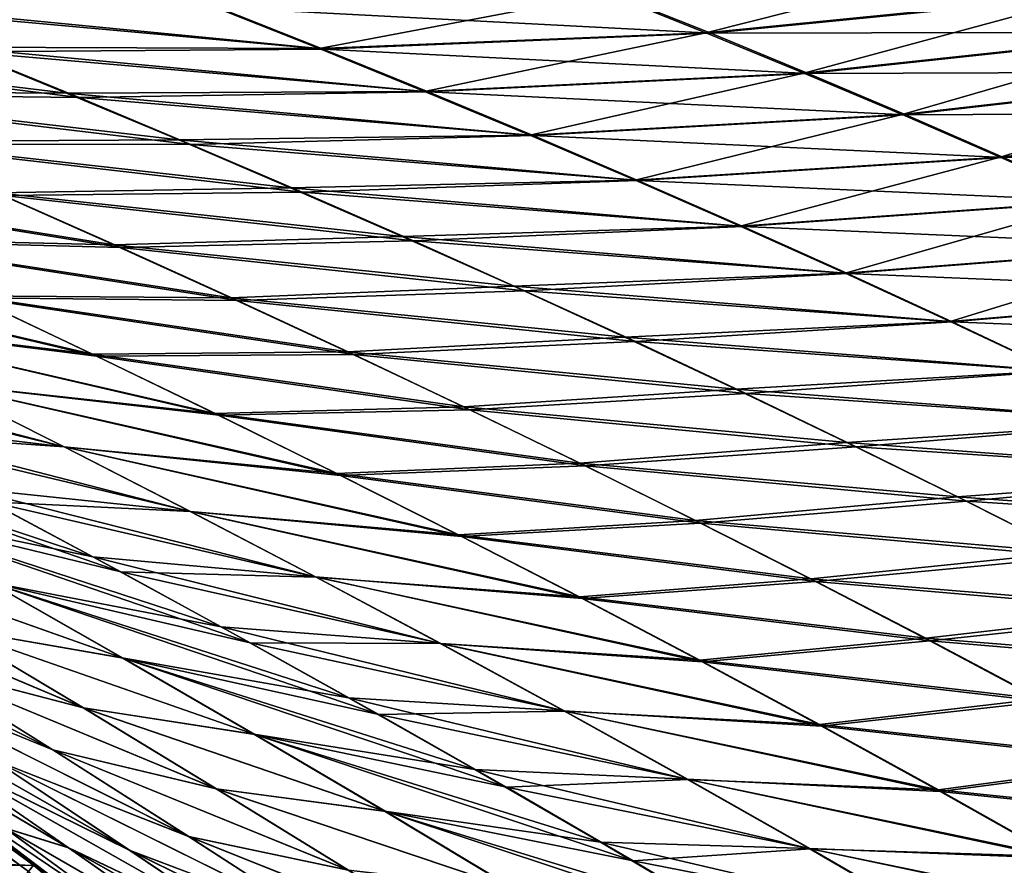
# Model space of a CAD drawing. Header units: metres. Extents: x -24 to 72, y -247 to 22.
# Tile 496 of 573: x 13.83 to 15.72, y 17.73 to 19.36. Entities that reach past the tile are written whole.
import ezdxf

# ---------------------------------------------------------------- set-up
doc = ezdxf.new("R2010")
doc.units = ezdxf.units.M
doc.layers.add('solid_509589_MEDIA_SW0001', color=7, linetype='CONTINUOUS')

msp = doc.modelspace()

# ---------------------------------------------------------------- linework, layer by layer
at = {"layer": 'solid_509589_MEDIA_SW0001'}
for points in [[(15.730906, 19.481535, 92.666245), (14.960567, 19.410124, 93.225319), (15.149321, 19.334532, 93.376801)], [(15.904928, 19.409937, 92.828079), (15.730906, 19.481535, 92.666245), (15.149321, 19.334532, 93.376801)], [(14.960567, 19.410124, 93.225319), (14.199984, 19.384706, 93.801476), (14.403296, 19.304108, 93.942696)], [(14.97051, 19.40884, 75.770226), (15.158509, 19.333456, 75.619385), (14.208569, 19.383299, 75.192909)], [(15.149321, 19.334532, 93.376801), (14.960567, 19.410124, 93.225319), (14.403296, 19.304108, 93.942696)], [(15.915434, 19.409054, 76.169151), (15.158509, 19.333456, 75.619385), (14.97051, 19.40884, 75.770226)], [(15.904928, 19.409937, 92.828079), (15.149321, 19.334532, 93.376801), (15.338345, 19.256844, 93.529793)], [(15.915434, 19.409054, 76.169151), (16.089123, 19.335384, 76.006287), (15.158509, 19.333456, 75.619385)], [(16.079563, 19.336082, 92.991493), (15.904928, 19.409937, 92.828079), (15.338345, 19.256844, 93.529793)], [(13.481963, 19.393242, 94.411537), (14.403296, 19.304108, 93.942696), (14.199984, 19.384706, 93.801476)], [(13.481963, 19.393242, 94.411537), (13.699238, 19.306534, 94.542618), (14.403296, 19.304108, 93.942696)], [(14.411196, 19.302916, 75.052391), (13.724343, 19.297834, 74.440193), (13.507936, 19.38439, 74.570503)], [(14.208569, 19.383299, 75.192909), (14.411196, 19.302916, 75.052391), (13.507936, 19.38439, 74.570503)], [(15.158509, 19.333456, 75.619385), (14.411196, 19.302916, 75.052391), (14.208569, 19.383299, 75.192909)], [(15.149321, 19.334532, 93.376801), (14.403296, 19.304108, 93.942696), (14.60654, 19.221592, 94.085381)], [(15.158509, 19.333456, 75.619385), (15.34668, 19.255968, 75.467003), (14.411196, 19.302916, 75.052391)], [(15.338345, 19.256844, 93.529793), (15.149321, 19.334532, 93.376801), (14.60654, 19.221592, 94.085381)], [(16.089123, 19.335384, 76.006287), (15.34668, 19.255968, 75.467003), (15.158509, 19.333456, 75.619385)], [(16.079563, 19.336082, 92.991493), (15.338345, 19.256844, 93.529793), (15.527575, 19.177023, 93.684288)], [(16.089123, 19.335384, 76.006287), (16.263306, 19.259377, 75.841805), (15.34668, 19.255968, 75.467003)], [(16.254745, 19.25993, 93.15641), (16.079563, 19.336082, 92.991493), (15.527575, 19.177023, 93.684288)], [(13.096931, 19.317389, 95.198441), (13.916101, 19.218098, 94.675117), (13.699238, 19.306534, 94.542618)], [(13.096931, 19.317389, 95.198441), (13.325826, 19.221954, 95.32093), (13.916101, 19.218098, 94.675117)], [(13.940288, 19.209534, 74.308464), (13.340803, 19.216635, 73.667572), (13.112634, 19.311914, 73.78923)], [(13.724343, 19.297834, 74.440193), (13.940288, 19.209534, 74.308464), (13.112634, 19.311914, 73.78923)], [(13.699238, 19.306534, 94.542618), (14.60654, 19.221592, 94.085381), (14.403296, 19.304108, 93.942696)], [(13.699238, 19.306534, 94.542618), (13.916101, 19.218098, 94.675117), (14.60654, 19.221592, 94.085381)], [(14.411196, 19.302916, 75.052391), (14.613676, 19.220608, 74.910393), (13.724343, 19.297834, 74.440193)], [(14.613676, 19.220608, 74.910393), (13.940288, 19.209534, 74.308464), (13.724343, 19.297834, 74.440193)], [(15.34668, 19.255968, 75.467003), (14.613676, 19.220608, 74.910393), (14.411196, 19.302916, 75.052391)], [(15.338345, 19.256844, 93.529793), (14.60654, 19.221592, 94.085381), (14.809649, 19.137119, 94.22953)], [(15.34668, 19.255968, 75.467003), (15.535022, 19.176308, 75.313049), (14.613676, 19.220608, 74.910393)], [(15.527575, 19.177023, 93.684288), (15.338345, 19.256844, 93.529793), (14.809649, 19.137119, 94.22953)], [(16.263306, 19.259377, 75.841805), (15.535022, 19.176308, 75.313049), (15.34668, 19.255968, 75.467003)], [(16.254745, 19.25993, 93.15641), (15.527575, 19.177023, 93.684288), (15.716955, 19.095024, 93.840248)], [(16.263306, 19.259377, 75.841805), (16.437992, 19.180958, 75.675705), (15.535022, 19.176308, 75.313049)], [(16.430426, 19.181437, 93.3228), (16.254745, 19.25993, 93.15641), (15.716955, 19.095024, 93.840248)], [(13.325826, 19.221954, 95.32093), (14.132483, 19.127893, 94.809044), (13.916101, 19.218098, 94.675117)], [(13.325826, 19.221954, 95.32093), (13.553882, 19.124949, 95.444817), (14.132483, 19.127893, 94.809044)], [(13.916101, 19.218098, 94.675117), (14.809649, 19.137119, 94.22953), (14.60654, 19.221592, 94.085381)], [(13.916101, 19.218098, 94.675117), (14.132483, 19.127893, 94.809044), (14.809649, 19.137119, 94.22953)], [(14.613676, 19.220608, 74.910393), (14.816009, 19.136303, 74.766876), (13.940288, 19.209534, 74.308464)], [(15.535022, 19.176308, 75.313049), (14.816009, 19.136303, 74.766876), (14.613676, 19.220608, 74.910393)], [(14.155771, 19.119415, 74.175247), (13.568209, 19.11972, 73.544464), (13.340803, 19.216635, 73.667572)], [(13.940288, 19.209534, 74.308464), (14.155771, 19.119415, 74.175247), (13.340803, 19.216635, 73.667572)], [(14.816009, 19.136303, 74.766876), (14.155771, 19.119415, 74.175247), (13.940288, 19.209534, 74.308464)], [(16.437992, 19.180958, 75.675705), (15.723546, 19.094398, 75.157486), (15.535022, 19.176308, 75.313049)], [(16.430426, 19.181437, 93.3228), (15.716955, 19.095024, 93.840248), (15.906506, 19.010763, 93.997711)], [(16.437992, 19.180958, 75.675705), (16.613194, 19.100058, 75.50798), (15.723546, 19.094398, 75.157486)], [(15.527575, 19.177023, 93.684288), (14.809649, 19.137119, 94.22953), (15.012564, 19.050642, 94.375153)], [(15.535022, 19.176308, 75.313049), (15.723546, 19.094398, 75.157486), (14.816009, 19.136303, 74.766876)], [(15.716955, 19.095024, 93.840248), (15.527575, 19.177023, 93.684288), (15.012564, 19.050642, 94.375153)], [(13.553882, 19.124949, 95.444817), (14.34833, 19.03587, 94.944427), (14.132483, 19.127893, 94.809044)], [(13.553882, 19.124949, 95.444817), (13.781087, 19.026302, 95.570183), (14.34833, 19.03587, 94.944427)], [(14.132483, 19.127893, 94.809044), (15.012564, 19.050642, 94.375153), (14.809649, 19.137119, 94.22953)], [(14.132483, 19.127893, 94.809044), (14.34833, 19.03587, 94.944427), (15.012564, 19.050642, 94.375153)], [(14.816009, 19.136303, 74.766876), (15.018202, 19.049925, 74.62178), (14.155771, 19.119415, 74.175247)], [(15.723546, 19.094398, 75.157486), (15.018202, 19.049925, 74.62178), (14.816009, 19.136303, 74.766876)], [(14.3708, 19.027407, 74.040497), (13.794856, 19.021097, 73.41983), (13.568209, 19.11972, 73.544464)], [(14.155771, 19.119415, 74.175247), (14.3708, 19.027407, 74.040497), (13.568209, 19.11972, 73.544464)], [(15.018202, 19.049925, 74.62178), (14.3708, 19.027407, 74.040497), (14.155771, 19.119415, 74.175247)], [(15.716955, 19.095024, 93.840248), (15.012564, 19.050642, 94.375153), (15.215307, 18.962078, 94.522278)], [(15.723546, 19.094398, 75.157486), (15.912262, 19.01017, 75.000313), (15.018202, 19.049925, 74.62178)], [(15.906506, 19.010763, 93.997711), (15.716955, 19.095024, 93.840248), (15.215307, 18.962078, 94.522278)], [(16.613194, 19.100058, 75.50798), (15.912262, 19.01017, 75.000313), (15.723546, 19.094398, 75.157486)], [(14.34833, 19.03587, 94.944427), (15.215307, 18.962078, 94.522278), (15.012564, 19.050642, 94.375153)], [(15.018202, 19.049925, 74.62178), (15.220264, 18.961401, 74.475075), (14.3708, 19.027407, 74.040497)], [(15.912262, 19.01017, 75.000313), (15.220264, 18.961401, 74.475075), (15.018202, 19.049925, 74.62178)], [(13.251081, 19.046616, 96.20475), (14.007497, 18.925917, 95.697098), (13.781087, 19.026302, 95.570183)], [(13.251081, 19.046616, 96.20475), (13.490375, 18.937881, 96.323318), (14.007497, 18.925917, 95.697098)], [(14.020753, 18.920692, 73.29361), (13.499387, 18.934185, 72.669609), (13.260414, 19.042944, 72.787323)], [(13.794856, 19.021097, 73.41983), (14.020753, 18.920692, 73.29361), (13.260414, 19.042944, 72.787323)], [(13.781087, 19.026302, 95.570183), (14.563676, 18.941938, 95.081337), (14.34833, 19.03587, 94.944427)], [(14.34833, 19.03587, 94.944427), (14.563676, 18.941938, 95.081337), (15.215307, 18.962078, 94.522278)], [(13.781087, 19.026302, 95.570183), (14.007497, 18.925917, 95.697098), (14.563676, 18.941938, 95.081337)], [(14.3708, 19.027407, 74.040497), (14.585383, 18.933434, 73.904144), (13.794856, 19.021097, 73.41983)], [(14.585383, 18.933434, 73.904144), (14.020753, 18.920692, 73.29361), (13.794856, 19.021097, 73.41983)], [(15.220264, 18.961401, 74.475075), (14.585383, 18.933434, 73.904144), (14.3708, 19.027407, 74.040497)], [(15.906506, 19.010763, 93.997711), (15.215307, 18.962078, 94.522278), (15.417934, 18.871326, 94.670998)], [(15.912262, 19.01017, 75.000313), (16.101181, 18.923544, 74.841492), (15.220264, 18.961401, 74.475075)], [(16.096279, 18.924141, 94.156746), (15.906506, 19.010763, 93.997711), (15.417934, 18.871326, 94.670998)], [(14.563676, 18.941938, 95.081337), (15.417934, 18.871326, 94.670998), (15.215307, 18.962078, 94.522278)], [(15.220264, 18.961401, 74.475075), (15.422206, 18.870657, 74.326729), (14.585383, 18.933434, 73.904144)], [(16.101181, 18.923544, 74.841492), (15.422206, 18.870657, 74.326729), (15.220264, 18.961401, 74.475075)], [(13.490375, 18.937881, 96.323318), (14.233172, 18.82369, 95.825645), (14.007497, 18.925917, 95.697098)], [(13.490375, 18.937881, 96.323318), (13.72864, 18.827442, 96.443596), (14.233172, 18.82369, 95.825645)], [(14.245903, 18.818432, 73.165726), (13.737293, 18.823723, 72.550179), (13.499387, 18.934185, 72.669609)], [(14.020753, 18.920692, 73.29361), (14.245903, 18.818432, 73.165726), (13.499387, 18.934185, 72.669609)], [(14.007497, 18.925917, 95.697098), (14.77858, 18.845997, 95.219849), (14.563676, 18.941938, 95.081337)], [(14.585383, 18.933434, 73.904144), (14.799527, 18.83742, 73.766144), (14.020753, 18.920692, 73.29361)], [(14.563676, 18.941938, 95.081337), (14.77858, 18.845997, 95.219849), (15.417934, 18.871326, 94.670998)], [(15.422206, 18.870657, 74.326729), (14.799527, 18.83742, 73.766144), (14.585383, 18.933434, 73.904144)], [(14.007497, 18.925917, 95.697098), (14.233172, 18.82369, 95.825645), (14.77858, 18.845997, 95.219849)], [(14.799527, 18.83742, 73.766144), (14.245903, 18.818432, 73.165726), (14.020753, 18.920692, 73.29361)], [(16.096279, 18.924141, 94.156746), (15.417934, 18.871326, 94.670998), (15.620504, 18.778286, 94.821358)], [(16.101181, 18.923544, 74.841492), (16.290314, 18.834454, 74.68103), (15.422206, 18.870657, 74.326729)], [(16.286333, 18.835064, 94.31739), (16.096279, 18.924141, 94.156746), (15.620504, 18.778286, 94.821358)], [(13.173, 18.900063, 97.027756), (13.965948, 18.715193, 96.565674), (13.72864, 18.827442, 96.443596)], [(13.173, 18.900063, 97.027756), (13.420547, 18.780493, 97.140274), (13.965948, 18.715193, 96.565674)], [(13.974131, 18.711504, 72.428993), (13.420954, 18.78043, 71.858246), (13.173634, 18.899961, 71.969673)], [(13.737293, 18.823723, 72.550179), (13.974131, 18.711504, 72.428993), (13.173634, 18.899961, 71.969673)], [(14.77858, 18.845997, 95.219849), (15.620504, 18.778286, 94.821358), (15.417934, 18.871326, 94.670998)], [(15.422206, 18.870657, 74.326729), (15.624034, 18.777618, 74.176704), (14.799527, 18.83742, 73.766144)], [(16.290314, 18.834454, 74.68103), (15.624034, 18.777618, 74.176704), (15.422206, 18.870657, 74.326729)], [(14.233172, 18.82369, 95.825645), (14.993103, 18.747944, 95.360039), (14.77858, 18.845997, 95.219849)], [(14.77858, 18.845997, 95.219849), (14.993103, 18.747944, 95.360039), (15.620504, 18.778286, 94.821358)], [(13.72864, 18.827442, 96.443596), (14.45818, 18.719519, 95.955917), (14.233172, 18.82369, 95.825645)], [(13.72864, 18.827442, 96.443596), (13.965948, 18.715193, 96.565674), (14.45818, 18.719519, 95.955917)], [(14.47031, 18.714249, 73.036133), (13.974131, 18.711504, 72.428993), (13.737293, 18.823723, 72.550179)], [(14.245903, 18.818432, 73.165726), (14.47031, 18.714249, 73.036133), (13.737293, 18.823723, 72.550179)], [(14.233172, 18.82369, 95.825645), (14.45818, 18.719519, 95.955917), (14.993103, 18.747944, 95.360039)], [(14.799527, 18.83742, 73.766144), (15.013237, 18.739294, 73.62645), (14.245903, 18.818432, 73.165726)], [(15.624034, 18.777618, 74.176704), (15.013237, 18.739294, 73.62645), (14.799527, 18.83742, 73.766144)], [(16.286333, 18.835064, 94.31739), (15.620504, 18.778286, 94.821358), (15.823081, 18.682858, 94.973427)], [(16.290314, 18.834454, 74.68103), (16.479675, 18.742842, 74.518944), (15.624034, 18.777618, 74.176704)], [(15.013237, 18.739294, 73.62645), (14.47031, 18.714249, 73.036133), (14.245903, 18.818432, 73.165726)], [(13.420547, 18.780493, 97.140274), (14.202326, 18.601063, 96.689583), (13.965948, 18.715193, 96.565674)], [(13.420547, 18.780493, 97.140274), (13.666848, 18.659266, 97.254639), (14.202326, 18.601063, 96.689583)], [(14.209895, 18.597469, 72.306), (13.666888, 18.659306, 71.744965), (13.420954, 18.78043, 71.858246)], [(13.974131, 18.711504, 72.428993), (14.209895, 18.597469, 72.306), (13.420954, 18.78043, 71.858246)], [(14.993103, 18.747944, 95.360039), (15.823081, 18.682858, 94.973427), (15.620504, 18.778286, 94.821358)], [(15.624034, 18.777618, 74.176704), (15.825761, 18.682226, 74.025009), (15.013237, 18.739294, 73.62645)], [(16.479675, 18.742842, 74.518944), (15.825761, 18.682226, 74.025009), (15.624034, 18.777618, 74.176704)], [(14.45818, 18.719519, 95.955917), (15.207314, 18.647676, 95.501976), (14.993103, 18.747944, 95.360039)], [(14.993103, 18.747944, 95.360039), (15.207314, 18.647676, 95.501976), (15.823081, 18.682858, 94.973427)], [(15.013237, 18.739294, 73.62645), (15.226522, 18.639, 73.485062), (14.47031, 18.714249, 73.036133)], [(15.825761, 18.682226, 74.025009), (15.226522, 18.639, 73.485062), (15.013237, 18.739294, 73.62645)], [(13.91142, 18.536533, 71.629776), (13.466644, 18.589518, 71.041977), (13.214028, 18.71982, 71.147987)], [(13.666888, 18.659306, 71.744965), (13.91142, 18.536533, 71.629776), (13.214028, 18.71982, 71.147987)], [(13.965948, 18.715193, 96.565674), (14.682582, 18.613312, 96.087967), (14.45818, 18.719519, 95.955917)], [(13.965948, 18.715193, 96.565674), (14.202326, 18.601063, 96.689583), (14.682582, 18.613312, 96.087967)], [(14.47031, 18.714249, 73.036133), (14.693976, 18.608093, 72.904823), (13.974131, 18.711504, 72.428993)], [(14.693976, 18.608093, 72.904823), (14.209895, 18.597469, 72.306), (13.974131, 18.711504, 72.428993)], [(14.45818, 18.719519, 95.955917), (14.682582, 18.613312, 96.087967), (15.207314, 18.647676, 95.501976)], [(15.226522, 18.639, 73.485062), (14.693976, 18.608093, 72.904823), (14.47031, 18.714249, 73.036133)], [(13.260484, 18.69602, 97.871513), (13.911845, 18.536358, 97.370834), (13.666848, 18.659266, 97.254639)], [(13.260484, 18.69602, 97.871513), (13.515639, 18.564043, 97.980003), (13.911845, 18.536358, 97.370834)], [(15.207314, 18.647676, 95.501976), (16.025694, 18.584963, 95.12722), (15.823081, 18.682858, 94.973427)], [(15.825761, 18.682226, 74.025009), (16.027397, 18.584435, 73.871689), (15.226522, 18.639, 73.485062)], [(-13.852796, 17.72991), (-12.581787, 18.653372), (13.852796, 17.72991)], [(-12.581787, 18.653372), (12.581787, 18.653372), (13.852796, 17.72991)], [(13.843112, 17.718374, 130.963501), (12.581841, 18.653345, 130.73114), (12.57342, 18.640862, 130.963501)], [(13.753891, 17.806753, 66.028381), (13.852796, 17.72991), (12.581787, 18.653372)], [(12.697351, 18.574911, 101.803123), (12.581841, 18.653345, 130.73114), (13.852384, 17.730242, 130.73114)], [(13.843112, 17.718374, 130.963501), (13.852384, 17.730242, 130.73114), (12.581841, 18.653345, 130.73114)], [(13.666848, 18.659266, 97.254639), (14.437719, 18.485027, 96.815292), (14.202326, 18.601063, 96.689583)], [(13.666848, 18.659266, 97.254639), (13.911845, 18.536358, 97.370834), (14.437719, 18.485027, 96.815292)], [(14.444576, 18.481567, 72.181183), (13.91142, 18.536533, 71.629776), (13.666888, 18.659306, 71.744965)], [(14.209895, 18.597469, 72.306), (14.444576, 18.481567, 72.181183), (13.666888, 18.659306, 71.744965)], [(13.843112, 17.718374, 130.963501), (12.57342, 18.640862, 130.963501), (13.815415, 17.682926, 131.192184)], [(14.682582, 18.613312, 96.087967), (15.421232, 18.545128, 95.645668), (15.207314, 18.647676, 95.501976)], [(15.226522, 18.639, 73.485062), (15.439385, 18.536486, 73.341988), (14.693976, 18.608093, 72.904823)], [(15.207314, 18.647676, 95.501976), (15.421232, 18.545128, 95.645668), (16.025694, 18.584963, 95.12722)], [(16.027397, 18.584435, 73.871689), (15.439385, 18.536486, 73.341988), (15.226522, 18.639, 73.485062)], [(14.202326, 18.601063, 96.689583), (14.906357, 18.505026, 96.221771), (14.682582, 18.613312, 96.087967)], [(14.682582, 18.613312, 96.087967), (14.906357, 18.505026, 96.221771), (15.421232, 18.545128, 95.645668)], [(14.202326, 18.601063, 96.689583), (14.437719, 18.485027, 96.815292), (14.906357, 18.505026, 96.221771)], [(14.693976, 18.608093, 72.904823), (14.916899, 18.499912, 72.771782), (14.209895, 18.597469, 72.306)], [(14.916899, 18.499912, 72.771782), (14.444576, 18.481567, 72.181183), (14.209895, 18.597469, 72.306)], [(15.439385, 18.536486, 73.341988), (14.916899, 18.499912, 72.771782), (14.693976, 18.608093, 72.904823)], [(12.874125, 18.452829, 102.002609), (12.697351, 18.574911, 101.803123), (13.852384, 17.730242, 130.73114)], [(14.154531, 18.412056, 71.512642), (13.717536, 18.457739, 70.933937), (13.466644, 18.589518, 71.041977)], [(13.91142, 18.536533, 71.629776), (14.154531, 18.412056, 71.512642), (13.466644, 18.589518, 71.041977)], [(15.421232, 18.545128, 95.645668), (16.228298, 18.484581, 95.282654), (16.025694, 18.584963, 95.12722)], [(16.027397, 18.584435, 73.871689), (16.228951, 18.48419, 73.716751), (15.439385, 18.536486, 73.341988)], [(13.966702, 18.324429, 70.823875), (13.50901, 18.419655, 70.273193), (13.248738, 18.562338, 70.375679)], [(13.717536, 18.457739, 70.933937), (13.966702, 18.324429, 70.823875), (13.248738, 18.562338, 70.375679)], [(13.250317, 18.561598, 98.627167), (14.020639, 18.295563, 98.202637), (13.769052, 18.430567, 98.090378)], [(13.250317, 18.561598, 98.627167), (13.510795, 18.418888, 98.730438), (14.020639, 18.295563, 98.202637)], [(13.515639, 18.564043, 97.980003), (14.155468, 18.411747, 97.488838), (13.911845, 18.536358, 97.370834)], [(13.515639, 18.564043, 97.980003), (13.769052, 18.430567, 98.090378), (14.155468, 18.411747, 97.488838)], [(14.678161, 18.363741, 72.054497), (14.154531, 18.412056, 71.512642), (13.91142, 18.536533, 71.629776)], [(14.444576, 18.481567, 72.181183), (14.678161, 18.363741, 72.054497), (13.91142, 18.536533, 71.629776)], [(13.911845, 18.536358, 97.370834), (14.672061, 18.367064, 96.942749), (14.437719, 18.485027, 96.815292)], [(13.911845, 18.536358, 97.370834), (14.155468, 18.411747, 97.488838), (14.672061, 18.367064, 96.942749)], [(14.906357, 18.505026, 96.221771), (15.634808, 18.440271, 95.791054), (15.421232, 18.545128, 95.645668)], [(15.439385, 18.536486, 73.341988), (15.651828, 18.4317, 73.197243), (14.916899, 18.499912, 72.771782)], [(15.421232, 18.545128, 95.645668), (15.634808, 18.440271, 95.791054), (16.228298, 18.484581, 95.282654)], [(16.228951, 18.48419, 73.716751), (15.651828, 18.4317, 73.197243), (15.439385, 18.536486, 73.341988)], [(14.437719, 18.485027, 96.815292), (15.129444, 18.39464, 96.357277), (14.906357, 18.505026, 96.221771)], [(14.916899, 18.499912, 72.771782), (15.139071, 18.38965, 72.637001), (14.444576, 18.481567, 72.181183)], [(14.906357, 18.505026, 96.221771), (15.129444, 18.39464, 96.357277), (15.634808, 18.440271, 95.791054)], [(15.651828, 18.4317, 73.197243), (15.139071, 18.38965, 72.637001), (14.916899, 18.499912, 72.771782)], [(14.437719, 18.485027, 96.815292), (14.672061, 18.367064, 96.942749), (15.129444, 18.39464, 96.357277)], [(15.139071, 18.38965, 72.637001), (14.678161, 18.363741, 72.054497), (14.444576, 18.481567, 72.181183)], [(15.634808, 18.440271, 95.791054), (16.430834, 18.381691, 95.439621), (16.228298, 18.484581, 95.282654)], [(16.228951, 18.48419, 73.716751), (16.430426, 18.381443, 73.560249), (15.651828, 18.4317, 73.197243)], [(13.048962, 18.329611, 102.198776), (12.874125, 18.452829, 102.002609), (13.852384, 17.730242, 130.73114)], [(14.396215, 18.28582, 71.393555), (13.966702, 18.324429, 70.823875), (13.717536, 18.457739, 70.933937)], [(14.154531, 18.412056, 71.512642), (14.396215, 18.28582, 71.393555), (13.717536, 18.457739, 70.933937)], [(15.129444, 18.39464, 96.357277), (15.847977, 18.33309, 95.938034), (15.634808, 18.440271, 95.791054)], [(15.634808, 18.440271, 95.791054), (15.847977, 18.33309, 95.938034), (16.430834, 18.381691, 95.439621)], [(13.769052, 18.430567, 98.090378), (14.397641, 18.285406, 97.60862), (14.155468, 18.411747, 97.488838)], [(13.769052, 18.430567, 98.090378), (14.020639, 18.295563, 98.202637), (14.397641, 18.285406, 97.60862)], [(15.651828, 18.4317, 73.197243), (15.863849, 18.324591, 73.050827), (15.139071, 18.38965, 72.637001)], [(16.430426, 18.381443, 73.560249), (15.863849, 18.324591, 73.050827), (15.651828, 18.4317, 73.197243)], [(14.214147, 18.189528, 70.71183), (13.767221, 18.275585, 70.168579), (13.50901, 18.419655, 70.273193)], [(13.966702, 18.324429, 70.823875), (14.214147, 18.189528, 70.71183), (13.50901, 18.419655, 70.273193)], [(13.510795, 18.418888, 98.730438), (14.270381, 18.15897, 98.316765), (14.020639, 18.295563, 98.202637)], [(13.510795, 18.418888, 98.730438), (13.769131, 18.274834, 98.835693), (14.270381, 18.15897, 98.316765)], [(14.910639, 18.243937, 71.925957), (14.396215, 18.28582, 71.393555), (14.154531, 18.412056, 71.512642)], [(14.678161, 18.363741, 72.054497), (14.910639, 18.243937, 71.925957), (14.154531, 18.412056, 71.512642)], [(14.155468, 18.411747, 97.488838), (14.905276, 18.247149, 97.071922), (14.672061, 18.367064, 96.942749)], [(14.155468, 18.411747, 97.488838), (14.397641, 18.285406, 97.60862), (14.905276, 18.247149, 97.071922)], [(14.672061, 18.367064, 96.942749), (15.351777, 18.282133, 96.494415), (15.129444, 18.39464, 96.357277)], [(15.139071, 18.38965, 72.637001), (15.360484, 18.277256, 72.500473), (14.678161, 18.363741, 72.054497)], [(15.129444, 18.39464, 96.357277), (15.351777, 18.282133, 96.494415), (15.847977, 18.33309, 95.938034)], [(15.863849, 18.324591, 73.050827), (15.360484, 18.277256, 72.500473), (15.139071, 18.38965, 72.637001)], [(14.672061, 18.367064, 96.942749), (14.905276, 18.247149, 97.071922), (15.351777, 18.282133, 96.494415)], [(15.360484, 18.277256, 72.500473), (14.910639, 18.243937, 71.925957), (14.678161, 18.363741, 72.054497)], [(13.224287, 18.203522, 102.394226), (13.048962, 18.329611, 102.198776), (13.852384, 17.730242, 130.73114)], [(14.023376, 18.130072, 70.061867), (13.68953, 18.187647, 69.490372), (13.428391, 18.340694, 69.588959)], [(13.767221, 18.275585, 70.168579), (14.023376, 18.130072, 70.061867), (13.428391, 18.340694, 69.588959)], [(13.428575, 18.340836, 99.415611), (14.025373, 18.129335, 98.942902), (13.769131, 18.274834, 98.835693)], [(13.428575, 18.340836, 99.415611), (13.689766, 18.187803, 99.514671), (14.025373, 18.129335, 98.942902)], [(15.351777, 18.282133, 96.494415), (16.060673, 18.223562, 96.086555), (15.847977, 18.33309, 95.938034)], [(14.636473, 18.157772, 71.272568), (14.214147, 18.189528, 70.71183), (13.966702, 18.324429, 70.823875)], [(14.396215, 18.28582, 71.393555), (14.636473, 18.157772, 71.272568), (13.966702, 18.324429, 70.823875)], [(15.863849, 18.324591, 73.050827), (16.075441, 18.215109, 72.902786), (15.360484, 18.277256, 72.500473)], [(14.020639, 18.295563, 98.202637), (14.638293, 18.157309, 97.730171), (14.397641, 18.285406, 97.60862)], [(14.020639, 18.295563, 98.202637), (14.270381, 18.15897, 98.316765), (14.638293, 18.157309, 97.730171)], [(13.23646, 18.282267, 100.698288), (13.889824, 17.952454, 100.268623), (13.625344, 18.117832, 100.172112)], [(13.23646, 18.282267, 100.698288), (13.506738, 18.108643, 100.787109), (13.889824, 17.952454, 100.268623)], [(13.889805, 17.952269, 68.737694), (13.506868, 18.108473, 68.220016), (13.236868, 18.281919, 68.30867)], [(13.625608, 18.117474, 68.834015), (13.889805, 17.952269, 68.737694), (13.236868, 18.281919, 68.30867)], [(13.358421, 18.281988, 100.077599), (13.948717, 18.033445, 99.6157), (13.689766, 18.187803, 99.514671)], [(13.358421, 18.281988, 100.077599), (13.625344, 18.117832, 100.172112), (13.948717, 18.033445, 99.6157)], [(13.948365, 18.033333, 69.389679), (13.625608, 18.117474, 68.834015), (13.358825, 18.281555, 68.928207)], [(13.68953, 18.187647, 69.490372), (13.948365, 18.033333, 69.389679), (13.358825, 18.281555, 68.928207)], [(14.459872, 18.052984, 70.597839), (14.023376, 18.130072, 70.061867), (13.767221, 18.275585, 70.168579)], [(14.214147, 18.189528, 70.71183), (14.459872, 18.052984, 70.597839), (13.767221, 18.275585, 70.168579)], [(13.769131, 18.274834, 98.835693), (14.518313, 18.020697, 98.432747), (14.270381, 18.15897, 98.316765)], [(13.769131, 18.274834, 98.835693), (14.025373, 18.129335, 98.942902), (14.518313, 18.020697, 98.432747)], [(15.14201, 18.122103, 71.795609), (14.636473, 18.157772, 71.272568), (14.396215, 18.28582, 71.393555)], [(14.910639, 18.243937, 71.925957), (15.14201, 18.122103, 71.795609), (14.396215, 18.28582, 71.393555)], [(14.397641, 18.285406, 97.60862), (15.137292, 18.125257, 97.202766), (14.905276, 18.247149, 97.071922)], [(14.397641, 18.285406, 97.60862), (14.638293, 18.157309, 97.730171), (15.137292, 18.125257, 97.202766)], [(14.905276, 18.247149, 97.071922), (15.573283, 18.167484, 96.633141), (15.351777, 18.282133, 96.494415)], [(15.360484, 18.277256, 72.500473), (15.581134, 18.16268, 72.362236), (14.910639, 18.243937, 71.925957)], [(15.351777, 18.282133, 96.494415), (15.573283, 18.167484, 96.633141), (16.060673, 18.223562, 96.086555)], [(16.075441, 18.215109, 72.902786), (15.581134, 18.16268, 72.362236), (15.360484, 18.277256, 72.500473)], [(14.905276, 18.247149, 97.071922), (15.137292, 18.125257, 97.202766), (15.573283, 18.167484, 96.633141)], [(15.581134, 18.16268, 72.362236), (15.14201, 18.122103, 71.795609), (14.910639, 18.243937, 71.925957)], [(15.573283, 18.167484, 96.633141), (16.272823, 18.111666, 96.236526), (16.060673, 18.223562, 96.086555)], [(16.075441, 18.215109, 72.902786), (16.286596, 18.103207, 72.753174), (15.581134, 18.16268, 72.362236)], [(13.399761, 18.074745, 102.588737), (13.224287, 18.203522, 102.394226), (13.852384, 17.730242, 130.73114)], [(14.277478, 17.983053, 69.953102), (13.948365, 18.033333, 69.389679), (13.68953, 18.187647, 69.490372)], [(14.023376, 18.130072, 70.061867), (14.277478, 17.983053, 69.953102), (13.68953, 18.187647, 69.490372)], [(13.689766, 18.187803, 99.514671), (14.279577, 17.982298, 99.052032), (14.025373, 18.129335, 98.942902)], [(13.689766, 18.187803, 99.514671), (13.948717, 18.033445, 99.6157), (14.279577, 17.982298, 99.052032)], [(14.875302, 18.027859, 71.149696), (14.459872, 18.052984, 70.597839), (14.214147, 18.189528, 70.71183)], [(14.636473, 18.157772, 71.272568), (14.875302, 18.027859, 71.149696), (14.214147, 18.189528, 70.71183)], [(14.270381, 18.15897, 98.316765), (14.877426, 18.027376, 97.853462), (14.638293, 18.157309, 97.730171)], [(14.270381, 18.15897, 98.316765), (14.518313, 18.020697, 98.432747), (14.877426, 18.027376, 97.853462)], [(15.37227, 17.998186, 71.66349), (14.875302, 18.027859, 71.149696), (14.636473, 18.157772, 71.272568)], [(15.14201, 18.122103, 71.795609), (15.37227, 17.998186, 71.66349), (14.636473, 18.157772, 71.272568)], [(14.638293, 18.157309, 97.730171), (15.368088, 18.001328, 97.335258), (15.137292, 18.125257, 97.202766)], [(14.638293, 18.157309, 97.730171), (14.877426, 18.027376, 97.853462), (15.368088, 18.001328, 97.335258)], [(15.137292, 18.125257, 97.202766), (15.793902, 18.050657, 96.773392), (15.573283, 18.167484, 96.633141)], [(15.581134, 18.16268, 72.362236), (15.801015, 18.045874, 72.222351), (15.14201, 18.122103, 71.795609)], [(15.573283, 18.167484, 96.633141), (15.793902, 18.050657, 96.773392), (16.272823, 18.111666, 96.236526)], [(16.286596, 18.103207, 72.753174), (15.801015, 18.045874, 72.222351), (15.581134, 18.16268, 72.362236)], [(14.038446, 17.75873, 68.036415), (13.652117, 17.948965, 67.541229), (13.381903, 18.132755, 67.626747)], [(13.774062, 17.934092, 68.129234), (14.038446, 17.75873, 68.036415), (13.381903, 18.132755, 67.626747)], [(13.381913, 18.132771, 101.381134), (14.03907, 17.758442, 100.970612), (13.774298, 17.934038, 100.877914)], [(13.381913, 18.132771, 101.381134), (13.652518, 17.94874, 101.466492), (14.03907, 17.758442, 100.970612)], [(13.625344, 18.117832, 100.172112), (14.205491, 17.877665, 99.718658), (13.948717, 18.033445, 99.6157)], [(13.625344, 18.117832, 100.172112), (13.889824, 17.952454, 100.268623), (14.205491, 17.877665, 99.718658)], [(14.204904, 17.877684, 69.286972), (13.889805, 17.952269, 68.737694), (13.625608, 18.117474, 68.834015)], [(13.948365, 18.033333, 69.389679), (14.204904, 17.877684, 69.286972), (13.625608, 18.117474, 68.834015)], [(14.703876, 17.914742, 70.481941), (14.277478, 17.983053, 69.953102), (14.023376, 18.130072, 70.061867)], [(14.459872, 18.052984, 70.597839), (14.703876, 17.914742, 70.481941), (14.023376, 18.130072, 70.061867)], [(14.025373, 18.129335, 98.942902), (14.764485, 17.88065, 98.55056), (14.518313, 18.020697, 98.432747)], [(14.025373, 18.129335, 98.942902), (14.279577, 17.982298, 99.052032), (14.764485, 17.88065, 98.55056)], [(15.137292, 18.125257, 97.202766), (15.368088, 18.001328, 97.335258), (15.793902, 18.050657, 96.773392)], [(15.801015, 18.045874, 72.222351), (15.37227, 17.998186, 71.66349), (15.14201, 18.122103, 71.795609)], [(13.506738, 18.108643, 100.787109), (14.151816, 17.785837, 100.36705), (13.889824, 17.952454, 100.268623)], [(13.506738, 18.108643, 100.787109), (13.774298, 17.934038, 100.877914), (14.151816, 17.785837, 100.36705)], [(14.151429, 17.78587, 68.639336), (13.774062, 17.934092, 68.129234), (13.506868, 18.108473, 68.220016)], [(13.889805, 17.952269, 68.737694), (14.151429, 17.78587, 68.639336), (13.506868, 18.108473, 68.220016)], [(13.405605, 18.070412, 102.5952), (13.399761, 18.074745, 102.588737), (13.852384, 17.730242, 130.73114)], [(13.57494, 17.94355, 102.781998), (13.405605, 18.070412, 102.5952), (13.852384, 17.730242, 130.73114)], [(15.112704, 17.896023, 71.025009), (14.703876, 17.914742, 70.481941), (14.459872, 18.052984, 70.597839)], [(14.875302, 18.027859, 71.149696), (15.112704, 17.896023, 71.025009), (14.459872, 18.052984, 70.597839)], [(15.368088, 18.001328, 97.335258), (16.013636, 17.931583, 96.915146), (15.793902, 18.050657, 96.773392)], [(15.801015, 18.045874, 72.222351), (16.020119, 17.92679, 72.080864), (15.37227, 17.998186, 71.66349)], [(14.529528, 17.834467, 69.842361), (14.204904, 17.877684, 69.286972), (13.948365, 18.033333, 69.389679)], [(14.277478, 17.983053, 69.953102), (14.529528, 17.834467, 69.842361), (13.948365, 18.033333, 69.389679)], [(13.948717, 18.033445, 99.6157), (14.5318, 17.833626, 99.163048), (14.279577, 17.982298, 99.052032)], [(13.948717, 18.033445, 99.6157), (14.205491, 17.877665, 99.718658), (14.5318, 17.833626, 99.163048)], [(14.518313, 18.020697, 98.432747), (15.115073, 17.895525, 97.978477), (14.877426, 18.027376, 97.853462)], [(15.601414, 17.872139, 71.529663), (15.112704, 17.896023, 71.025009), (14.875302, 18.027859, 71.149696)], [(15.37227, 17.998186, 71.66349), (15.601414, 17.872139, 71.529663), (14.875302, 18.027859, 71.149696)], [(14.877426, 18.027376, 97.853462), (15.597685, 17.875275, 97.469368), (15.368088, 18.001328, 97.335258)], [(14.877426, 18.027376, 97.853462), (15.115073, 17.895525, 97.978477), (15.597685, 17.875275, 97.469368)], [(14.518313, 18.020697, 98.432747), (14.764485, 17.88065, 98.55056), (15.115073, 17.895525, 97.978477)], [(13.919279, 17.764427, 67.453682), (13.796724, 17.801971, 66.887932), (13.526719, 17.995987, 66.970505)], [(13.652117, 17.948965, 67.541229), (13.919279, 17.764427, 67.453682), (13.526719, 17.995987, 66.970505)], [(13.527327, 17.995575, 102.037628), (13.920045, 17.763962, 101.553764), (13.652518, 17.94874, 101.466492)], [(13.527327, 17.995575, 102.037628), (13.797645, 17.801319, 102.119797), (13.920045, 17.763962, 101.553764)], [(15.368088, 18.001328, 97.335258), (15.597685, 17.875275, 97.469368), (16.013636, 17.931583, 96.915146)], [(16.020119, 17.92679, 72.080864), (15.601414, 17.872139, 71.529663), (15.37227, 17.998186, 71.66349)], [(14.946156, 17.774746, 70.364197), (14.529528, 17.834467, 69.842361), (14.277478, 17.983053, 69.953102)], [(14.703876, 17.914742, 70.481941), (14.946156, 17.774746, 70.364197), (14.277478, 17.983053, 69.953102)], [(14.279577, 17.982298, 99.052032), (15.008944, 17.738739, 98.670151), (14.764485, 17.88065, 98.55056)], [(14.279577, 17.982298, 99.052032), (14.5318, 17.833626, 99.163048), (15.008944, 17.738739, 98.670151)], [(14.299998, 17.582359, 67.941681), (13.919279, 17.764427, 67.453682), (13.652117, 17.948965, 67.541229)], [(14.038446, 17.75873, 68.036415), (14.299998, 17.582359, 67.941681), (13.652117, 17.948965, 67.541229)], [(13.652518, 17.94874, 101.466492), (14.300974, 17.581842, 101.065125), (14.03907, 17.758442, 100.970612)], [(13.652518, 17.94874, 101.466492), (13.920045, 17.763962, 101.553764), (14.300974, 17.581842, 101.065125)], [(14.459155, 17.720636, 69.182312), (14.151429, 17.78587, 68.639336), (13.889805, 17.952269, 68.737694)], [(14.204904, 17.877684, 69.286972), (14.459155, 17.720636, 69.182312), (13.889805, 17.952269, 68.737694)], [(13.889824, 17.952454, 100.268623), (14.46008, 17.720417, 99.823456), (14.205491, 17.877665, 99.718658)], [(13.889824, 17.952454, 100.268623), (14.151816, 17.785837, 100.36705), (14.46008, 17.720417, 99.823456)], [(13.749389, 17.81023, 102.973686), (13.57494, 17.94355, 102.781998), (13.852384, 17.730242, 130.73114)], [(14.410474, 17.618233, 68.539032), (14.038446, 17.75873, 68.036415), (13.774062, 17.934092, 68.129234)], [(14.151429, 17.78587, 68.639336), (14.410474, 17.618233, 68.539032), (13.774062, 17.934092, 68.129234)], [(13.774298, 17.934038, 100.877914), (14.411247, 17.617971, 100.467293), (14.151816, 17.785837, 100.36705)], [(13.774298, 17.934038, 100.877914), (14.03907, 17.758442, 100.970612), (14.411247, 17.617971, 100.467293)], [(15.597685, 17.875275, 97.469368), (16.232496, 17.810183, 97.05838), (16.013636, 17.931583, 96.915146)], [(16.020119, 17.92679, 72.080864), (16.238438, 17.805382, 71.937843), (15.601414, 17.872139, 71.529663)], [(15.348666, 17.762215, 70.898552), (14.946156, 17.774746, 70.364197), (14.703876, 17.914742, 70.481941)], [(15.112704, 17.896023, 71.025009), (15.348666, 17.762215, 70.898552), (14.703876, 17.914742, 70.481941)], [(14.764485, 17.88065, 98.55056), (15.351272, 17.761667, 98.105179), (15.115073, 17.895525, 97.978477)], [(15.82943, 17.743908, 71.39418), (15.348666, 17.762215, 70.898552), (15.112704, 17.896023, 71.025009)], [(15.601414, 17.872139, 71.529663), (15.82943, 17.743908, 71.39418), (15.112704, 17.896023, 71.025009)], [(15.115073, 17.895525, 97.978477), (15.826111, 17.747015, 97.605072), (15.597685, 17.875275, 97.469368)], [(15.115073, 17.895525, 97.978477), (15.351272, 17.761667, 98.105179), (15.826111, 17.747015, 97.605072)], [(14.779526, 17.684254, 69.729721), (14.459155, 17.720636, 69.182312), (14.204904, 17.877684, 69.286972)], [(14.529528, 17.834467, 69.842361), (14.779526, 17.684254, 69.729721), (14.204904, 17.877684, 69.286972)], [(14.205491, 17.877665, 99.718658), (14.78208, 17.683243, 99.275894), (14.5318, 17.833626, 99.163048)], [(14.205491, 17.877665, 99.718658), (14.46008, 17.720417, 99.823456), (14.78208, 17.683243, 99.275894)], [(14.764485, 17.88065, 98.55056), (15.008944, 17.738739, 98.670151), (15.351272, 17.761667, 98.105179)], [(15.597685, 17.875275, 97.469368), (15.826111, 17.747015, 97.605072), (16.232496, 17.810183, 97.05838)], [(16.238438, 17.805382, 71.937843), (15.82943, 17.743908, 71.39418), (15.601414, 17.872139, 71.529663)], [(13.675086, 17.869087, 66.336189), (13.940739, 17.667746, 66.257431), (13.753891, 17.806753, 66.028381)], [(14.063432, 17.607388, 66.803391), (13.940739, 17.667746, 66.257431), (13.675086, 17.869087, 66.336189)], [(13.796724, 17.801971, 66.887932), (14.063432, 17.607388, 66.803391), (13.675086, 17.869087, 66.336189)], [(13.675417, 17.868828, 102.671478), (13.749389, 17.81023, 102.973686), (13.941293, 17.667305, 102.749588)], [(13.675417, 17.868828, 102.671478), (14.064601, 17.606531, 102.203819), (13.797645, 17.801319, 102.119797)], [(13.675417, 17.868828, 102.671478), (13.941293, 17.667305, 102.749588), (14.064601, 17.606531, 102.203819)], [(15.186702, 17.632938, 70.244698), (14.779526, 17.684254, 69.729721), (14.529528, 17.834467, 69.842361)], [(14.946156, 17.774746, 70.364197), (15.186702, 17.632938, 70.244698), (14.529528, 17.834467, 69.842361)], [(14.5318, 17.833626, 99.163048), (15.251719, 17.594887, 98.791481), (15.008944, 17.738739, 98.670151)], [(14.5318, 17.833626, 99.163048), (14.78208, 17.683243, 99.275894), (15.251719, 17.594887, 98.791481)], [(13.922685, 17.675091, 103.163498), (13.749389, 17.81023, 102.973686), (13.852384, 17.730242, 130.73114)], [(13.941293, 17.667305, 102.749588), (13.749389, 17.81023, 102.973686), (13.922685, 17.675091, 103.163498)], [(13.753891, 17.806753, 66.028381), (13.928164, 17.670774, 65.836884), (13.852796, 17.72991)], [(13.940739, 17.667746, 66.257431), (13.928164, 17.670774, 65.836884), (13.753891, 17.806753, 66.028381)], [(14.183367, 17.579105, 67.364197), (14.063432, 17.607388, 66.803391), (13.796724, 17.801971, 66.887932)], [(13.919279, 17.764427, 67.453682), (14.183367, 17.579105, 67.364197), (13.796724, 17.801971, 66.887932)], [(13.797645, 17.801319, 102.119797), (14.184422, 17.578417, 101.642876), (13.920045, 17.763962, 101.553764)], [(13.797645, 17.801319, 102.119797), (14.064601, 17.606531, 102.203819), (14.184422, 17.578417, 101.642876)], [(14.711119, 17.562138, 69.075806), (14.410474, 17.618233, 68.539032), (14.151429, 17.78587, 68.639336)], [(14.459155, 17.720636, 69.182312), (14.711119, 17.562138, 69.075806), (14.151429, 17.78587, 68.639336)], [(14.151816, 17.785837, 100.36705), (14.712414, 17.561703, 99.929993), (14.46008, 17.720417, 99.823456)], [(14.151816, 17.785837, 100.36705), (14.411247, 17.617971, 100.467293), (14.712414, 17.561703, 99.929993)], [(15.583175, 17.626381, 70.770416), (15.186702, 17.632938, 70.244698), (14.946156, 17.774746, 70.364197)], [(15.348666, 17.762215, 70.898552), (15.583175, 17.626381, 70.770416), (14.946156, 17.774746, 70.364197)], [(14.558689, 17.404947, 67.845116), (14.183367, 17.579105, 67.364197), (13.919279, 17.764427, 67.453682)], [(14.299998, 17.582359, 67.941681), (14.558689, 17.404947, 67.845116), (13.919279, 17.764427, 67.453682)], [(13.920045, 17.763962, 101.553764), (14.559934, 17.404224, 101.161362), (14.300974, 17.581842, 101.065125)], [(13.920045, 17.763962, 101.553764), (14.184422, 17.578417, 101.642876), (14.559934, 17.404224, 101.161362)], [(14.666912, 17.449331, 68.436897), (14.299998, 17.582359, 67.941681), (14.038446, 17.75873, 68.036415)], [(14.410474, 17.618233, 68.539032), (14.666912, 17.449331, 68.436897), (14.038446, 17.75873, 68.036415)], [(14.03907, 17.758442, 100.970612), (14.668032, 17.448851, 100.569252), (14.411247, 17.617971, 100.467293)], [(14.03907, 17.758442, 100.970612), (14.300974, 17.581842, 101.065125), (14.668032, 17.448851, 100.569252)], [(15.008944, 17.738739, 98.670151), (15.586061, 17.625715, 98.233536), (15.351272, 17.761667, 98.105179)], [(16.056292, 17.613445, 71.257118), (15.583175, 17.626381, 70.770416), (15.348666, 17.762215, 70.898552)], [(15.82943, 17.743908, 71.39418), (16.056292, 17.613445, 71.257118), (15.348666, 17.762215, 70.898552)], [(15.351272, 17.761667, 98.105179), (16.053394, 17.616467, 97.74234), (15.826111, 17.747015, 97.605072)], [(15.351272, 17.761667, 98.105179), (15.586061, 17.625715, 98.233536), (16.053394, 17.616467, 97.74234)], [(15.008944, 17.738739, 98.670151), (15.251719, 17.594887, 98.791481), (15.586061, 17.625715, 98.233536)], [(15.045362, 16.709568, 130.963501), (13.852384, 17.730242, 130.73114), (13.843112, 17.718374, 130.963501)], [(13.922685, 17.675091, 103.163498), (13.852384, 17.730242, 130.73114), (15.055439, 16.720758, 130.73114)], [(15.045362, 16.709568, 130.963501), (15.055439, 16.720758, 130.73114), (13.852384, 17.730242, 130.73114)]]:
    msp.add_3dface(points, dxfattribs=at)

doc.saveas('drawing.dxf')
